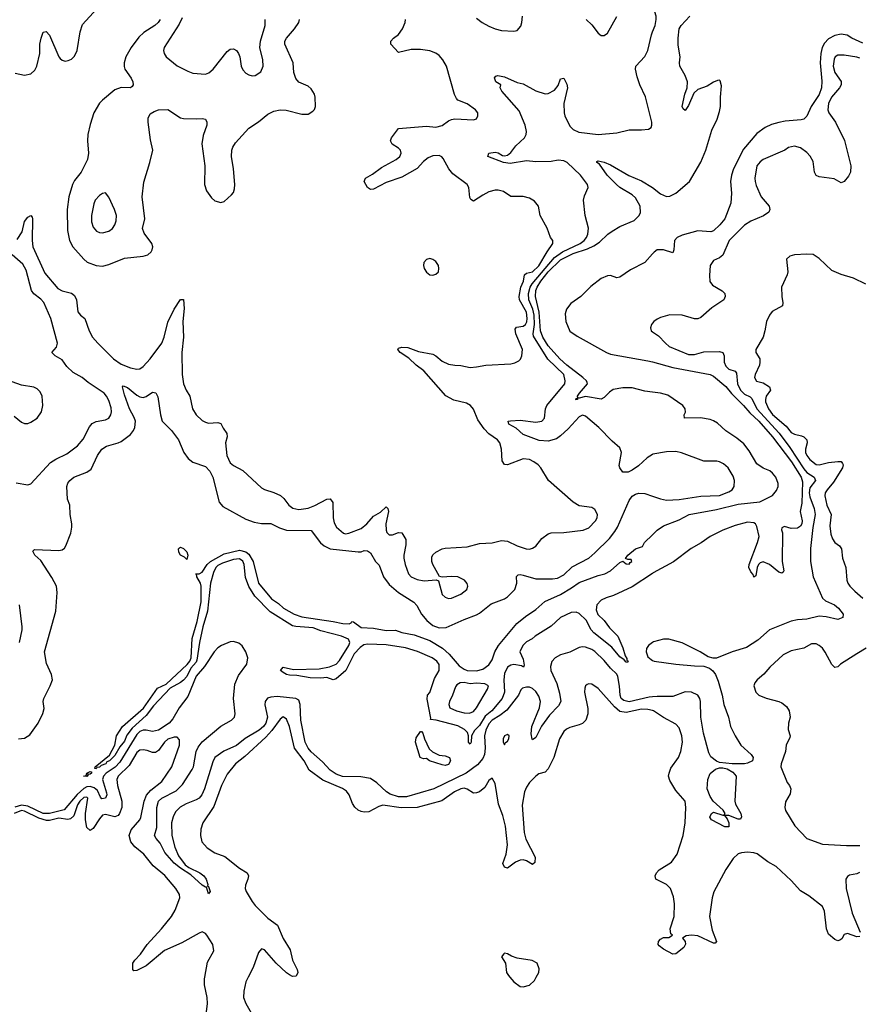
# Model space of a CAD drawing. Header units: inches. Extents: x 2057696 to 2160536, y 827480 to 1016834.
# Tile 351 of 422: x 2105938 to 2111327, y 989826 to 996148. Entities that reach past the tile are written whole.
import ezdxf

# ---------------------------------------------------------------- set-up
doc = ezdxf.new("R2010")
doc.units = ezdxf.units.IN
doc.header["$MEASUREMENT"] = 0
for name, color, linetype in [('C1908', 7, 'Continuous'), ('C1909', 7, 'Continuous'), ('C1919', 7, 'Continuous')]:
    doc.layers.add(name, color=color, linetype=linetype)

msp = doc.modelspace()

# ---------------------------------------------------------------- linework, layer by layer
at = {"layer": 'C1908', "color": 5}
for points, elevation in [([(2107127.8, 989710), (2107143, 989830), (2107140.8, 989870), (2107123.7, 989950), (2107124.9, 989990), (2107126.7, 990000)], 380), ([(2107405.4, 990000), (2107390.2, 989970), (2107376.5, 989910), (2107375.2, 989870), (2107388.9, 989830), (2107423.7, 989770)], 380), ([(2109084.2, 990000), (2109110.4, 989970), (2109150, 989940.4), (2109170, 989937), (2109210, 989948.7), (2109241.8, 989978.2), (2109253.4, 990000)], 420)]:
    msp.add_lwpolyline(points, dxfattribs=dict(at, elevation=elevation))
at = {"layer": 'C1909', "color": 5}
for points, elevation in [([(2105910, 995803.6), (2105970, 995792.4), (2106010, 995800.9), (2106036.3, 995823.7), (2106048.9, 995850), (2106067.7, 995930), (2106068.4, 995990), (2106075.8, 996030), (2106090, 996068), (2106108, 996072), (2106130, 996048.5), (2106190, 995910.4), (2106199, 995899), (2106210, 995888), (2106230, 995882.4), (2106250, 995885.2), (2106270, 995894.9), (2106290, 995914.3), (2106307.5, 995950), (2106326.4, 996070), (2106342.3, 996117.7), (2106456.1, 996243.9)], 420), ([(2105922.5, 994737.5), (2105953.6, 994786.4), (2105970, 994852.2), (2105990, 994880.4), (2106010, 994890.4), (2106019.5, 994879.5), (2106020.3, 994870), (2106017.7, 994730), (2106022.7, 994690), (2106100.4, 994520.4), (2106182.5, 994422.5), (2106210, 994407.8), (2106270, 994391.8), (2106290, 994376.3), (2106302.4, 994350), (2106311.1, 994271.1), (2106328.4, 994250), (2106356, 994230), (2106383.9, 994150), (2106406.5, 994110), (2106438.9, 994070), (2106540.6, 993970), (2106590, 993935.2), (2106650, 993912.2), (2106690, 993904.5), (2106710, 993907.2), (2106730, 993920.2), (2106776.4, 993970), (2106850, 994071.3), (2106865.9, 994110), (2106890, 994206.3), (2106930, 994290.2), (2106970, 994352), (2106990, 994351.3), (2106992.9, 994292.8), (2106986, 994210), (2106990.1, 994110), (2106978.4, 994010), (2106982, 993870), (2106990.2, 993810.2), (2107007.4, 993770), (2107031.2, 993731.2), (2107046.7, 993650), (2107070.2, 993610.2), (2107110, 993574.9), (2107130, 993563.6), (2107150, 993558.3), (2107210, 993562.4), (2107230, 993554.8), (2107244.3, 993524.3), (2107268.5, 993490), (2107270.2, 993470), (2107260.2, 993430), (2107266.9, 993350), (2107290, 993303), (2107310, 993286.4), (2107370, 993254), (2107490, 993142.4), (2107510, 993130.4), (2107570, 993111.8), (2107612.4, 993092.4), (2107634.1, 993074.1), (2107664.9, 993030), (2107691.8, 993011.8), (2107730, 993003.8), (2107790, 993011.4), (2107832.3, 993027.7), (2107910, 993070.1), (2107931.4, 993071.4), (2107948.9, 993048.9), (2107949.4, 992949.4), (2107956.8, 992916.8), (2107971.7, 992890), (2108016, 992850), (2108030, 992846.5), (2108050, 992851.4), (2108130, 992881.8), (2108167, 992910), (2108210, 992960.2), (2108254.7, 992985.3), (2108290, 993019.3), (2108302, 993010), (2108306, 992990), (2108287.2, 992910), (2108289.3, 992869.3), (2108294.7, 992854.7), (2108310, 992840.4), (2108330, 992840.3), (2108370, 992854.9), (2108390, 992852.4), (2108416, 992810), (2108416.5, 992776.5), (2108402.8, 992710), (2108403.9, 992690), (2108411.5, 992650), (2108434, 992590), (2108450.6, 992570), (2108490, 992553.4), (2108534.5, 992545.5), (2108611.6, 992551.6), (2108625.4, 992545.4), (2108650, 992458), (2108670, 992439.1), (2108690, 992430.5), (2108710, 992432.7), (2108770, 992459.5), (2108807, 992490), (2108813.6, 992510), (2108810, 992528), (2108792.7, 992550), (2108750, 992569.6), (2108710, 992573), (2108648.7, 992568.7), (2108633.6, 992573.6), (2108589.4, 992650), (2108582.7, 992670), (2108583.2, 992696.8), (2108590, 992711.3), (2108608.7, 992730), (2108648.7, 992750), (2108670, 992755.5), (2108810, 992763.1), (2108890, 992784.4), (2108970, 992789.1), (2109030, 992804.7), (2109070, 992799.6), (2109130, 992770.3), (2109189.6, 992750.4), (2109210, 992748.8), (2109230, 992754), (2109250, 992766.7), (2109290, 992816.4), (2109330, 992846.4), (2109350, 992852.4), (2109430, 992855.8), (2109554, 992870), (2109590, 992885.7), (2109634.3, 992930), (2109644.2, 992950), (2109646, 992970), (2109630, 993002.7), (2109610, 993016.2), (2109530, 993026), (2109490, 993049.7), (2109332.8, 993190), (2109282.7, 993270), (2109265.4, 993290), (2109238.7, 993310), (2109210, 993323.1), (2109170, 993327.6), (2109070, 993289.8), (2109050, 993292), (2109035.4, 993315.4), (2109031.4, 993390), (2109019.3, 993430), (2109004.2, 993450), (2108950, 993489.1), (2108920.2, 993520.2), (2108878.9, 993578.9), (2108850, 993646.2), (2108831.4, 993670), (2108805, 993685), (2108724.6, 993704.6), (2108673.5, 993733.5), (2108532.6, 993892.6), (2108482.9, 993930), (2108435.5, 993975.5), (2108381.1, 994010), (2108365.4, 994030), (2108370, 994038), (2108390, 994046), (2108430, 994042.3), (2108498.3, 994018.3), (2108590, 993999.6), (2108610, 993988.9), (2108650, 993955.6), (2108690, 993936.1), (2108730, 993928.8), (2108770, 993928.2), (2108830, 993914.9), (2108870, 993918), (2108930, 993930.4), (2109090, 993937.6), (2109115.6, 993944.4), (2109141.7, 993958.3), (2109151.9, 993968.1), (2109160.5, 993990), (2109164.4, 994030), (2109123.2, 994130), (2109118.8, 994161.2), (2109126.5, 994173.5), (2109170, 994180.9), (2109184.2, 994190), (2109192.3, 994207.7), (2109194.5, 994230), (2109189.9, 994270), (2109145, 994350), (2109143.2, 994370), (2109153.7, 994430), (2109171.1, 994470), (2109179.1, 994510), (2109190, 994519.5), (2109230, 994529.2), (2109270, 994568.6), (2109322.8, 994657.2), (2109360.5, 994710), (2109359.3, 994730), (2109345.1, 994750), (2109323.1, 994810), (2109279.1, 994890), (2109267.8, 994950), (2109243.1, 994983.1), (2109210, 995001.6), (2109170, 995011.8), (2109090, 995012.3), (2109044, 995044), (2109010, 995054.3), (2108990, 995054), (2108950, 995042), (2108910, 995022.2), (2108850, 994983.5), (2108834.1, 994994.1), (2108826.7, 995006.7), (2108820.3, 995070), (2108809.9, 995089.9), (2108717.2, 995157.2), (2108691.6, 995190), (2108656.7, 995256.7), (2108647.4, 995267.4), (2108630, 995275.9), (2108590, 995274.9), (2108559.1, 995260.9), (2108530, 995238), (2108490, 995192.2), (2108390, 995137.2), (2108290, 995103.1), (2108210, 995060.4), (2108190, 995058.7), (2108169.7, 995069.7), (2108149.5, 995110), (2108157.2, 995130), (2108203.3, 995156.7), (2108260.7, 995199.3), (2108354, 995250), (2108377.6, 995270), (2108387.3, 995290), (2108382, 995310), (2108370, 995323.7), (2108328.5, 995348.5), (2108317.6, 995370), (2108323.6, 995390), (2108369.8, 995450.2), (2108550, 995465.2), (2108610, 995457.6), (2108650, 995468.9), (2108690, 995499.5), (2108710, 995507.2), (2108730, 995510.4), (2108850, 995504.4), (2108870, 995511), (2108878.4, 995530), (2108878.4, 995550), (2108862.7, 995570), (2108810, 995607), (2108751.3, 995631.3), (2108742.3, 995642.3), (2108728.6, 995668.6), (2108677.8, 995850), (2108654, 995890), (2108630, 995917.8), (2108610, 995932.4), (2108570, 995948.2), (2108510, 995956.8), (2108450, 995957.1), (2108370, 995938), (2108320.7, 995990), (2108319.5, 996010), (2108338.4, 996030), (2108370, 996052.2), (2108395.4, 996090), (2108411.2, 996130), (2108414.3, 996150)], 380), ([(2106838.9, 996150), (2106826.7, 996130), (2106805.6, 996110), (2106734.7, 996065.3), (2106703.3, 996036.7), (2106653.7, 995970), (2106620.2, 995910), (2106609.2, 995870), (2106608.4, 995848.4), (2106613.8, 995830), (2106653.4, 995773.4), (2106664.4, 995750), (2106665.7, 995730), (2106660, 995720), (2106650, 995709.7), (2106590, 995713.1), (2106550, 995696.9), (2106470, 995632.3), (2106450, 995611), (2106413.4, 995550), (2106390, 995475.1), (2106376.3, 995410), (2106373.8, 995370), (2106380.2, 995290), (2106372.8, 995250), (2106333.7, 995170), (2106290, 995114.8), (2106277.1, 995090), (2106253.9, 995010), (2106243.5, 994930), (2106245.2, 994794.8), (2106258.3, 994730), (2106279.7, 994690), (2106349.6, 994609.6), (2106371.8, 994591.8), (2106430, 994569.3), (2106470, 994566.2), (2106510, 994576.8), (2106610, 994617.5), (2106729.8, 994630.2), (2106761.1, 994638.9), (2106782.8, 994657.2), (2106789.6, 994670), (2106792.3, 994690), (2106787.1, 994710), (2106737.9, 994777.9), (2106727.2, 994807.2), (2106740.6, 994870), (2106723.9, 995010), (2106736.1, 995103.9), (2106774.5, 995230), (2106792.7, 995310), (2106777.2, 995377.2), (2106763, 995490), (2106763.3, 995516.7), (2106775.9, 995544.1), (2106801, 995559), (2106830, 995568.2), (2106890, 995570.4), (2106970, 995517.1), (2106990, 995512.7), (2107070, 995510.4), (2107110, 995514.4), (2107130.3, 995510.3), (2107139.5, 995490), (2107138.9, 995470), (2107115.8, 995404.2), (2107108.4, 995350), (2107126, 995210), (2107125.2, 995090), (2107137.4, 995050), (2107170, 995003.7), (2107190, 994985.7), (2107230, 994974.4), (2107250, 994981.6), (2107297.4, 995022.6), (2107310, 995039.1), (2107317.6, 995062.4), (2107319.2, 995090), (2107310.9, 995190), (2107297.5, 995270), (2107299.4, 995310), (2107305.8, 995330), (2107322.4, 995357.6), (2107409, 995451), (2107470, 995491.5), (2107530, 995541.2), (2107570, 995560.7), (2107610, 995569.1), (2107647.7, 995567.7), (2107750, 995541.7), (2107790, 995541.7), (2107820.1, 995559.9), (2107830, 995570.7), (2107836.8, 995590), (2107835.3, 995650), (2107829.7, 995670), (2107810, 995703.6), (2107790, 995721.3), (2107730, 995747.8), (2107710.6, 995770.6), (2107698.8, 995810), (2107692.9, 995870), (2107639.1, 995990), (2107640.7, 996010), (2107651.5, 996030), (2107702.8, 996090), (2107728.8, 996130), (2107733.8, 996150)], 420), ([(2106980.5, 996159.5), (2106961.5, 996118.5), (2106865.7, 995970), (2106862, 995950), (2106864.9, 995930), (2106878, 995910), (2106950, 995852.4), (2107016.9, 995816.9), (2107050, 995805.4), (2107130, 995799.1), (2107152.8, 995807.2), (2107179.7, 995830), (2107270, 995943.8), (2107290, 995959.5), (2107310, 995961.6), (2107330.3, 995950.3), (2107343.1, 995930), (2107350.4, 995910), (2107359.5, 995850), (2107370, 995825.5), (2107390, 995804.4), (2107410, 995793.7), (2107430, 995787.4), (2107450, 995788.9), (2107486.6, 995813.4), (2107502, 995850), (2107499.8, 995890), (2107479.7, 995970), (2107484.4, 996010), (2107512.9, 996110), (2107514.8, 996150)], 440), ([(2108870, 996157.6), (2108906, 996130), (2108950, 996106.5), (2108990, 996088.9), (2109030, 996078.3), (2109110, 996074.9), (2109130, 996078.7), (2109153.8, 996106.2), (2109162, 996130), (2109165.3, 996170)], 380), ([(2109574.8, 996150), (2109610, 996114.8), (2109650, 996061), (2109670, 996046.8), (2109690, 996046), (2109710, 996061), (2109770, 996168)], 380), ([(2110000, 993355.9), (2109965.1, 993334.9), (2109910, 993282.4), (2109870, 993255.6), (2109843.7, 993243.7), (2109810, 993242.7), (2109789.5, 993269.5), (2109784.8, 993284.8), (2109801.3, 993370), (2109790, 993399.5), (2109741.7, 993441.7), (2109655.1, 993530), (2109570, 993603.1), (2109550, 993608.6), (2109530, 993598.4), (2109459.4, 993520.6), (2109410, 993474.9), (2109383.4, 993456.6), (2109330, 993441), (2109273.1, 993446.9), (2109170, 993483.5), (2109125, 993525), (2109078.4, 993550), (2109074, 993570), (2109087.3, 993572.7), (2109150, 993576.3), (2109250, 993564.1), (2109290, 993570.2), (2109306.3, 993590), (2109313.5, 993650), (2109320.9, 993670), (2109436, 993810), (2109439.8, 993830), (2109430.5, 993870), (2109327.7, 993967.7), (2109236.6, 994116.6), (2109233.2, 994130), (2109243.1, 994190), (2109240.9, 994250), (2109232.6, 994290), (2109206.3, 994350), (2109203.7, 994390), (2109214, 994430), (2109227.6, 994452.4), (2109370, 994621.7), (2109421.9, 994658.1), (2109536.4, 994710), (2109561.1, 994730), (2109575, 994750), (2109583.9, 994770), (2109587.9, 994810), (2109567.2, 994890), (2109557.7, 994990), (2109564, 995016), (2109587.3, 995070), (2109582.9, 995090), (2109537.4, 995150), (2109452.3, 995230), (2109430, 995241.4), (2109393.7, 995246.3), (2109350, 995237.8), (2109250, 995234.3), (2109190, 995241.1), (2109085.5, 995225.5), (2109042.7, 995230), (2108942, 995270), (2108949, 995290), (2108990, 995298.3), (2109010, 995292.6), (2109036.7, 995276.7), (2109050, 995273.6), (2109070, 995278), (2109090, 995295.6), (2109121.8, 995338.2), (2109177.4, 995390), (2109189.7, 995410), (2109191.6, 995430), (2109182.7, 995470), (2109143.3, 995563.3), (2109032, 995690), (2109022.7, 995710), (2109025.2, 995730), (2108994, 995750), (2108986, 995774), (2108994, 995786), (2109006, 995790), (2109050, 995781.6), (2109130, 995744.9), (2109170, 995736), (2109250, 995690.3), (2109310, 995672.2), (2109330, 995674), (2109370, 995695.3), (2109393.9, 995726.1), (2109410, 995767.3), (2109430, 995773.4), (2109450, 995734.8), (2109453.8, 995710), (2109430.2, 995610), (2109431.7, 995550), (2109436.8, 995530), (2109470, 995464.9), (2109490, 995443.8), (2109525.9, 995425.9), (2109650, 995411.1), (2109770, 995422.6), (2109850, 995440.5), (2109930, 995440.7), (2109974, 995446), (2109990, 995456), (2109995.6, 995470), (2109995.4, 995490), (2109953.7, 995653.7), (2109919.1, 995730), (2109901.4, 995781.4), (2109889.8, 995830), (2109892.6, 995850), (2109950, 995911.7), (2109969.8, 995950), (2109992.4, 996050), (2110000, 996069.3)], 360), ([(2110000, 993756.3), (2109950, 993761.8), (2109870, 993784), (2109810, 993783.4), (2109747.3, 993772.7), (2109723.3, 993756.8), (2109690, 993722), (2109670, 993712.4), (2109570, 993727.7), (2109530, 993716.9), (2109520.5, 993719.5), (2109517.3, 993710), (2109507.1, 993707.1), (2109510, 993716.3), (2109519.6, 993720.4), (2109518, 993730), (2109531.1, 993750), (2109582.4, 993810), (2109579.3, 993819.3), (2109575.3, 993830), (2109553, 993850), (2109449.5, 993929.5), (2109404.3, 993970), (2109330, 994053.8), (2109294.9, 994110), (2109280.1, 994150), (2109271.8, 994270), (2109248.5, 994370), (2109251.3, 994410), (2109258.6, 994430), (2109283.9, 994470), (2109330, 994528.5), (2109410, 994605.6), (2109490, 994647.3), (2109583.4, 994676.6), (2109623.6, 994696.4), (2109659.7, 994720.3), (2109712.6, 994770), (2109740.5, 994790), (2109790, 994820.1), (2109881, 994859), (2109913.8, 994890), (2109922.5, 994910), (2109920.6, 994950), (2109890, 995003.4), (2109870, 995023.1), (2109790.7, 995070), (2109767.5, 995090), (2109709.2, 995150), (2109659.8, 995219.8), (2109642.7, 995230), (2109643.2, 995236.8), (2109650, 995241), (2109690, 995232.9), (2109730, 995216.5), (2109848.1, 995148.1), (2109930, 995112.5), (2110000, 995070.2)], 340), ([(2105915.2, 993175.2), (2105990, 993161.3), (2106010, 993168), (2106135.8, 993304.2), (2106170, 993325.8), (2106240.6, 993359.4), (2106310, 993412.3), (2106346.1, 993453.9), (2106386.2, 993533.8), (2106404.2, 993555.8), (2106430, 993567.7), (2106490, 993578), (2106510, 993588.7), (2106523.5, 993610), (2106527.1, 993630), (2106525.1, 993654.9), (2106510, 993702), (2106496.2, 993730), (2106479.8, 993750), (2106378.3, 993818.3), (2106338.9, 993850), (2106282.5, 993882.5), (2106241.9, 993921.9), (2106210, 993965), (2106165.3, 993990), (2106143.9, 994010), (2106175.2, 994044.8), (2106181.2, 994070), (2106138.1, 994230), (2106092.8, 994332.8), (2106074.2, 994354.2), (2106028.4, 994388.4), (2106014.6, 994410), (2105978.9, 994538.9), (2105959, 994579), (2105890, 994638.9)], 380), ([(2110000, 994644.8), (2109950, 994588.6), (2109857.5, 994542.5), (2109790, 994494.8), (2109770, 994491.2), (2109730, 994505.1), (2109710, 994503.1), (2109670, 994485.7), (2109604.4, 994435.6), (2109539.5, 994370), (2109474.4, 994325.6), (2109447, 994290), (2109439.9, 994260.1), (2109442.6, 994210), (2109470, 994148), (2109515.3, 994115.3), (2109704.9, 994010), (2109730, 994001.3), (2109970, 993958.2), (2110000, 993950.1)], 340), ([(2110000, 994199.2), (2109992.7, 994190), (2109986.7, 994170), (2109990.8, 994150), (2110000, 994143.8)], 360), ([(2105903.2, 993603.2), (2105950, 993564.6), (2105970, 993555.6), (2105990, 993556.1), (2106010, 993563.2), (2106050, 993590.2), (2106077.5, 993630), (2106087.9, 993670), (2106082.8, 993730), (2106070, 993758), (2106050, 993778.4), (2106030, 993787.9), (2105950, 993800.3), (2105830, 993845)], 420), ([(2105930, 991530.6), (2105970, 991535.5), (2106003.3, 991556.7), (2106057, 991630), (2106087.9, 991692.1), (2106094.5, 991725.5), (2106088, 991770), (2106092.8, 991790), (2106134.5, 991870), (2106149.4, 991910), (2106142.5, 991942.5), (2106110, 992014), (2106098.2, 992090), (2106169.7, 992350), (2106179.7, 992470), (2106173.7, 992510), (2106145.3, 992565.3), (2106074.6, 992674.6), (2106034.7, 992710), (2106023.6, 992736.4), (2106032.9, 992747.1), (2106190, 992740.5), (2106210, 992744), (2106225.1, 992754.9), (2106235.1, 992770), (2106267, 992850), (2106274, 992890), (2106274, 992910), (2106261.6, 992970), (2106260.7, 993030), (2106246, 993070), (2106242, 993150), (2106247.5, 993172.5), (2106259.3, 993190), (2106285.2, 993210), (2106370, 993242.4), (2106397.8, 993262.2), (2106436.9, 993350), (2106465.6, 993390), (2106495.1, 993410), (2106570, 993430.2), (2106590, 993439.7), (2106650, 993485.2), (2106669.1, 993510.9), (2106677.5, 993530), (2106680.9, 993570), (2106674, 993594), (2106643.1, 993650), (2106610, 993739.6), (2106598, 993790), (2106603, 993797), (2106630, 993787.2), (2106690, 993736.9), (2106710, 993725.7), (2106730, 993721.1), (2106750.9, 993729.1), (2106790, 993756.4), (2106811.8, 993751.8), (2106825.7, 993725.7), (2106842.7, 993610), (2106853.8, 993570), (2106913.4, 993510), (2106958, 993450), (2106992.4, 993370), (2107019.1, 993330), (2107050, 993306), (2107130, 993278.9), (2107157.7, 993250), (2107177.6, 993210), (2107218.7, 993050), (2107241.6, 993021.6), (2107390, 992941.8), (2107442.2, 992922.2), (2107490, 992913.7), (2107550, 992912.9), (2107605.4, 992885.4), (2107650.7, 992870.7), (2107810, 992867.9), (2107869.7, 992789.7), (2107892, 992770), (2107930, 992751.1), (2108110, 992730.1), (2108130, 992730.9), (2108150, 992738.8), (2108170, 992736.9), (2108190, 992724), (2108222.2, 992670), (2108244.6, 992644.6), (2108274, 992570), (2108310, 992520.4), (2108368.9, 992470), (2108467.7, 992407.7), (2108486.2, 992386.2), (2108517.3, 992330), (2108550.8, 992290), (2108590, 992258.9), (2108630, 992243.1), (2108675.6, 992244.4), (2108790, 992296.8), (2108870, 992326.4), (2108890, 992337.4), (2108963.2, 992396.8), (2109049.7, 992430), (2109070, 992442.2), (2109116.1, 992490), (2109128.8, 992530), (2109127.7, 992572.3), (2109137.4, 992582.6), (2109150, 992585.5), (2109170, 992581.4), (2109250, 992556.8), (2109357.8, 992557.8), (2109390, 992562.1), (2109430, 992582.6), (2109484.8, 992635.1), (2109590, 992691.3), (2109630, 992724.1), (2109722.6, 992817.4), (2109758.4, 992861.6), (2109775.2, 992890), (2109850, 993061.3), (2109870, 993088.7), (2109890, 993102.3), (2109911.9, 993108.1), (2109950, 993106.4), (2110000, 993088.6)], 360), ([(2110000, 992592.4), (2109870, 992507), (2109750, 992450.6), (2109703.2, 992436.8), (2109670, 992421.4), (2109643.2, 992390), (2109638.7, 992358.7), (2109649.5, 992329.5), (2109689.1, 992290), (2109723.1, 992243.1), (2109777.3, 992190), (2109810, 992114.9), (2109823.4, 992063.4), (2109834.7, 992045.3), (2109834.7, 992034.7), (2109842.8, 992030), (2109839.1, 992020.9), (2109830, 992023.6), (2109818.7, 992038.7), (2109790, 992056.4), (2109738.8, 992118.8), (2109623.4, 992210), (2109606.6, 992230), (2109573, 992293), (2109530, 992335.8), (2109510, 992344.2), (2109477.6, 992342.4), (2109410.2, 992309.8), (2109350, 992253.3), (2109246, 992190), (2109227.9, 992172.1), (2109190, 992152.7), (2109168, 992130), (2109147.3, 992090), (2109170, 992042), (2109175.8, 992004.2), (2109171, 991990), (2109159.1, 991999.1), (2109110, 992007), (2109090, 992004.2), (2109070, 991989.8), (2109050.8, 991949.2), (2109046.5, 991910), (2109050.5, 991830), (2109035.3, 991790), (2108969.4, 991710), (2108924.7, 991675.3), (2108890, 991615.8), (2108856.2, 991583.8), (2108837.1, 991550), (2108835.5, 991510), (2108830, 991495.3), (2108819, 991510), (2108819.3, 991550), (2108812.7, 991570), (2108794, 991590), (2108750, 991613), (2108610.2, 991649.8), (2108574.6, 991654.6), (2108577.5, 991662.5), (2108554.5, 991785.5), (2108555.1, 991810), (2108570, 991827.3), (2108601.5, 991918.5), (2108629.7, 991970), (2108630, 992008), (2108615.1, 992030), (2108586.6, 992050), (2108491.8, 992091.8), (2108414.7, 992114.7), (2108290, 992133.4), (2108170, 992137.3), (2108146.9, 992133.1), (2108122.8, 992117.2), (2108083.9, 992076.1), (2108031.7, 991968.3), (2107970, 991915.1), (2107950, 991909.2), (2107910, 991925.2), (2107870, 991919.6), (2107803.1, 991923.1), (2107717.6, 991937.6), (2107670, 991939.7), (2107650, 991944), (2107630, 991955.6), (2107612, 991970), (2107629.8, 991990.2), (2107695.5, 991975.5), (2107860, 991980), (2107926.3, 991993.7), (2107969.4, 992010), (2107990, 992033), (2108049.7, 992130), (2108057.6, 992150), (2108049.6, 992170), (2108004.5, 992190), (2107870, 992224.6), (2107822.1, 992242.1), (2107710, 992250.9), (2107690, 992256.2), (2107545.9, 992345.9), (2107447.4, 992447.4), (2107409.5, 992509.5), (2107386.6, 992566.6), (2107379.2, 992650), (2107370.8, 992670.8), (2107350, 992685.2), (2107310, 992681.4), (2107240.8, 992659.2), (2107210, 992642.4), (2107197.6, 992630), (2107181.3, 992598.7), (2107162.5, 992530), (2107142.8, 992350), (2107114.5, 992250), (2107092.4, 992150), (2107075, 992035), (2107070, 992022.5), (2107035.8, 991984.2), (2107010, 991930.8), (2106990, 991907.2), (2106970, 991892.9), (2106903.8, 991856.2), (2106797.5, 991742.5), (2106750, 991680.2), (2106660.2, 991599.8), (2106626.5, 991553.5), (2106610, 991515.3), (2106580.6, 991479.4), (2106550, 991424), (2106514, 991390), (2106498, 991382), (2106490.2, 991370), (2106460.9, 991359.1), (2106450, 991347.8), (2106434.4, 991345.6), (2106430, 991338), (2106420.7, 991340.7), (2106422.4, 991350), (2106514.9, 991425.1), (2106548.6, 991490), (2106559.8, 991550), (2106598.5, 991610), (2106731.9, 991728.1), (2106823.6, 991856.4), (2106879, 991881), (2107013, 992007), (2107029.8, 992030), (2107039, 992050), (2107046.3, 992173.7), (2107077, 992283), (2107102.6, 992410), (2107103.2, 992510), (2107098.3, 992530), (2107074.7, 992570), (2107076.2, 992576.2), (2107069, 992590), (2107090, 992590.2), (2107110, 992599.6), (2107142.4, 992650), (2107163.7, 992670), (2107250, 992718.1), (2107350, 992741.4), (2107390, 992730.1), (2107410, 992715.9), (2107437.2, 992670), (2107470.4, 992530), (2107555.5, 992430), (2107599.1, 992399.1), (2107630.6, 992370), (2107699.1, 992330), (2107750, 992314.2), (2107950, 992284.8), (2108011.3, 992270), (2108052.2, 992267.8), (2108065.4, 992274.6), (2108070, 992282.8), (2108081, 992281), (2108130, 992245.5), (2108210, 992241.6), (2108290, 992225.3), (2108350, 992228), (2108390, 992212.2), (2108470, 992198.4), (2108570, 992162.3), (2108651.9, 992111.9), (2108694.9, 992074.9), (2108759.7, 991999.7), (2108790, 991978), (2108810, 991970.2), (2108870, 991967.2), (2108910, 991978), (2108950, 992006), (2108970, 992037.3), (2108988.7, 992090), (2109010.8, 992130), (2109129.2, 992270.8), (2109183.7, 992316.3), (2109250, 992360.3), (2109307.8, 992412.2), (2109410, 992457.6), (2109480.6, 992499.4), (2109530, 992535.1), (2109650, 992579.5), (2109694, 992590), (2109729, 992610), (2109790, 992662), (2109810, 992672), (2109830, 992654), (2109850, 992652), (2109856.5, 992663.5), (2109868, 992670), (2109862, 992682), (2109842, 992682), (2109827.3, 992687.3), (2109842, 992710), (2109890, 992750.8), (2109934.6, 992765.4), (2109948.7, 992790), (2110000, 992841)], 340), ([(2105938, 992150), (2105955.1, 992230), (2105955.1, 992250), (2105937.2, 992390)], 380), ([(2110000, 991799.3), (2109977.3, 991797.3), (2109850, 991768), (2109815.8, 991775.8), (2109798.3, 991790), (2109791.3, 991810), (2109788.6, 991868.6), (2109777.2, 991930), (2109770, 991945), (2109730, 991983.2), (2109690, 992032.5), (2109630, 992090.5), (2109610, 992105), (2109570, 992119.8), (2109550, 992121.5), (2109530, 992116.5), (2109470, 992086.5), (2109410, 992069), (2109374.6, 992050), (2109353.7, 992026.3), (2109345.1, 991994.9), (2109348.1, 991970), (2109386.4, 991886.4), (2109403.7, 991823.7), (2109410.7, 991770), (2109397.2, 991742.8), (2109338.7, 991681.3), (2109287.5, 991612.5), (2109250, 991538.4), (2109230, 991524.5), (2109227.3, 991527.3), (2109221.9, 991561.9), (2109224.7, 991610), (2109274.5, 991730), (2109279.9, 991770), (2109270, 991804.2), (2109250, 991834.8), (2109230, 991854.2), (2109210, 991862.2), (2109190, 991862.4), (2109165, 991855), (2109154.4, 991845.6), (2109138.8, 991810), (2109065.6, 991714.4), (2109020.5, 991679.5), (2108970, 991649.5), (2108950, 991627.6), (2108930, 991585.2), (2108921, 991550), (2108925.4, 991470), (2108920.6, 991430), (2108910, 991404.1), (2108876.1, 991363.9), (2108804.2, 991310), (2108595.8, 991210), (2108421.7, 991158.3), (2108370, 991157.3), (2108316.1, 991176.1), (2108292.9, 991190), (2108230, 991247), (2108190, 991275.4), (2108126.7, 991286.7), (2108010, 991289.1), (2107970, 991303.2), (2107930, 991328.8), (2107882.1, 991382.1), (2107810, 991446.9), (2107790, 991471.1), (2107770, 991508.2), (2107742.2, 991650), (2107738.7, 991750), (2107730, 991778.5), (2107710, 991790.3), (2107590, 991801.5), (2107550, 991797.9), (2107528.9, 991791.1), (2107512.8, 991770), (2107511.4, 991748.6), (2107528.5, 991670), (2107517.5, 991630), (2107503.3, 991610), (2107474.8, 991585.2), (2107386.5, 991533.5), (2107330, 991488.6), (2107247.9, 991452.1), (2107191.5, 991410), (2107177.5, 991382.5), (2107125.3, 991210), (2107106.6, 991170), (2107090, 991149.9), (2107070, 991138.2), (2107006.6, 991113.4), (2106968.3, 991091.7), (2106938, 991062), (2106922.5, 991030), (2106913.7, 990990), (2106915.6, 990910), (2106934.2, 990834.2), (2106958.2, 990778.2), (2107001.1, 990721.1), (2107023.5, 990703.5), (2107095.3, 990670), (2107120.3, 990650), (2107134.6, 990630), (2107145.4, 990594.6), (2107143.6, 990583.6), (2107150, 990582), (2107161, 990550), (2107150, 990535.3), (2107138, 990578), (2107130, 990577.2), (2107110, 990591.8), (2107037.7, 990657.7), (2106970, 990699.3), (2106930, 990732.4), (2106870, 990801.5), (2106839.7, 990859.7), (2106814, 990890), (2106803.9, 990910), (2106818.5, 990961.5), (2106819.2, 991090), (2106829.9, 991130), (2106849.9, 991150), (2106943.3, 991196.7), (2106983.4, 991236.6), (2107046.3, 991333.7), (2107052.8, 991350), (2107071.1, 991450), (2107083.7, 991476.3), (2107109.2, 991510.8), (2107229, 991611), (2107298.6, 991650), (2107317.5, 991670), (2107320.4, 991690), (2107310.3, 991790), (2107318.5, 991881.5), (2107342.8, 991937.2), (2107395.7, 992010), (2107402.3, 992050), (2107389.1, 992090), (2107366.7, 992126.7), (2107345, 992145), (2107310, 992154.7), (2107290, 992152.6), (2107233.2, 992130), (2107210, 992114.6), (2107185.7, 992090), (2107124.9, 991995.1), (2107070, 991932.3), (2107017.2, 991802.8), (2106960.9, 991730), (2106921.3, 991658.7), (2106897.1, 991630), (2106830, 991586), (2106790, 991577.4), (2106750, 991586.8), (2106730, 991586.9), (2106710, 991578.4), (2106690, 991559.2), (2106580.1, 991379.9), (2106550.9, 991349.1), (2106494.3, 991310), (2106475.6, 991290), (2106470.1, 991270), (2106496.1, 991183.9), (2106497.3, 991170), (2106490, 991148.8), (2106465.1, 991145.1), (2106456, 991156.1), (2106437.8, 991197.8), (2106416.8, 991216.8), (2106390, 991225.1), (2106370, 991221.8), (2106350, 991211.3), (2106306.2, 991173.8), (2106224.5, 991075.5), (2106130, 991050), (2106090, 991051.1), (2105990, 991097.9), (2105950, 991105.3), (2105908.2, 991091.8)], 360), ([(2110000, 992148.8), (2109972.9, 992130), (2109960.8, 992110), (2109958.6, 992090), (2109970, 992057.6), (2109990, 992039.1), (2110000, 992034.3)], 360), ([(2110000, 991711.4), (2109970, 991718.7), (2109930, 991720.4), (2109830, 991699.4), (2109790, 991706.8), (2109755.4, 991735.4), (2109650, 991854), (2109610, 991882.4), (2109590, 991884.5), (2109580.3, 991879.7), (2109568.9, 991871.1), (2109564.6, 991855.4), (2109562.6, 991830), (2109585.2, 991725.2), (2109584.7, 991690), (2109571.2, 991650), (2109550, 991628.9), (2109530, 991619.4), (2109470, 991604.1), (2109447.5, 991592.5), (2109430, 991576.9), (2109402.8, 991530), (2109365.8, 991410), (2109330, 991337), (2109310, 991316.3), (2109270, 991304.7), (2109250, 991289.6), (2109210, 991249.6), (2109190, 991219.5), (2109178, 991190), (2109163.9, 991103.9), (2109175, 990930), (2109186.2, 990886.2), (2109246.4, 990770), (2109244.5, 990735.5), (2109230, 990724.5), (2109190, 990748), (2109170, 990752.8), (2109150, 990751.2), (2109121.4, 990738.6), (2109070, 990700.7), (2109050, 990706), (2109039.6, 990730), (2109059.7, 990790), (2109069.8, 990850.2), (2109055.5, 990970), (2109038.2, 991038.2), (2109011.2, 991111.2), (2108990, 991242.7), (2108970, 991278), (2108950, 991262.7), (2108923.1, 991216.9), (2108890, 991190.8), (2108870, 991182.8), (2108850, 991181.8), (2108810, 991208.1), (2108790, 991212.6), (2108770, 991209.1), (2108729.1, 991190), (2108648, 991132), (2108490, 991089.9), (2108387.5, 991087.5), (2108270, 991103.7), (2108244, 991096), (2108178.5, 991061.5), (2108150, 991058.6), (2108130, 991063.4), (2108110, 991072.9), (2108090, 991090.8), (2108075, 991115), (2108053.8, 991170), (2108034.9, 991194.9), (2108010.8, 991210.8), (2107884.7, 991264.7), (2107796.1, 991330), (2107764.5, 991390), (2107702.6, 991470), (2107670, 991609.6), (2107650, 991657), (2107630, 991671.8), (2107610, 991657), (2107556.2, 991583.8), (2107518.7, 991541.3), (2107382.4, 991417.6), (2107322.7, 991370), (2107270, 991304.2), (2107233.8, 991230), (2107183.5, 991096.5), (2107113.7, 990990), (2107101.1, 990950), (2107099.5, 990910), (2107106.7, 990870), (2107142, 990830), (2107190, 990798), (2107254.2, 990774.2), (2107350, 990700.2), (2107397.3, 990670), (2107406, 990650), (2107403.1, 990630), (2107387.6, 990590), (2107386, 990570), (2107391.8, 990550), (2107430, 990484.9), (2107450, 990459.5), (2107530, 990379.5), (2107593.8, 990333.8), (2107628.9, 990248.9), (2107675.1, 990175.1), (2107689.3, 990109.3), (2107718.9, 990050), (2107723, 990030), (2107712.7, 990007.3), (2107690, 990005.1), (2107670, 990015.4), (2107650, 990028.7), (2107584.5, 990090), (2107510, 990174.7), (2107490, 990182.9), (2107470, 990158), (2107437.2, 990062.8), (2107405.4, 990000)], 380), ([(2107126.7, 990000), (2107144.2, 990095.8), (2107183.5, 990170), (2107176.9, 990210), (2107139.7, 990270), (2107130, 990281.3), (2107110, 990291), (2107090, 990283.5), (2106980, 990220), (2106868.7, 990171.3), (2106750, 990073.5), (2106690, 990043.6), (2106670, 990041.2), (2106663.7, 990050), (2106664.7, 990090), (2106676.9, 990110), (2106712.9, 990147.1), (2106757.1, 990210), (2106848.7, 990310), (2106911.8, 990390), (2106936.8, 990430), (2106965.7, 990510), (2106964.4, 990530), (2106941, 990570), (2106870, 990652.1), (2106794.1, 990714.1), (2106735.4, 990790), (2106677, 990837), (2106651.6, 990870), (2106640.8, 990910), (2106654.5, 990945.5), (2106708.5, 991010), (2106715.6, 991024.4), (2106736.3, 991130), (2106752.4, 991167.6), (2106779.9, 991200.1), (2106850, 991256), (2106915.6, 991350), (2106963.6, 991490), (2106963.2, 991523.2), (2106950, 991541.2), (2106930, 991540.9), (2106890, 991527.6), (2106868.8, 991510), (2106830, 991454.5), (2106810, 991442), (2106790, 991442.9), (2106756.4, 991456.4), (2106730, 991460.4), (2106710, 991458), (2106690, 991442.3), (2106641, 991359), (2106570.2, 991290), (2106562, 991270), (2106565.1, 991230), (2106594.8, 991130), (2106592.9, 991090), (2106579.1, 991050), (2106570, 991039.1), (2106550, 991029.8), (2106490, 991044.1), (2106470, 991039.3), (2106450, 991016.8), (2106410, 990954.2), (2106390, 990941), (2106370, 990960.7), (2106361, 991010), (2106360.7, 991050), (2106375.9, 991150), (2106370, 991156.8), (2106350, 991152.8), (2106324, 991130), (2106310, 991106.6), (2106285, 991035), (2106264.3, 991015.7), (2106248, 991012), (2106190, 991020.1), (2106130, 991005.7), (2106110, 991005.2), (2106061, 991021), (2105970, 991066.8), (2105950, 991069.9), (2105903.7, 991050)], 380), ([(2109253.4, 990000), (2109269.5, 990030), (2109272.9, 990052.9), (2109259, 990090), (2109227.7, 990107.7), (2109130, 990122.7), (2109094.8, 990134.8), (2109070, 990149), (2109050, 990153.2), (2109044.7, 990150), (2109031.3, 990130), (2109056, 990090), (2109062.8, 990030), (2109075.5, 990010), (2109084.2, 990000)], 420)]:
    msp.add_lwpolyline(points, dxfattribs=dict(at, elevation=elevation))
for points, elevation in [([(2106490, 995037.2), (2106470, 995032.7), (2106450, 995019.5), (2106423.1, 994990), (2106413.7, 994966.3), (2106399.1, 994890), (2106398.5, 994850), (2106410, 994815.5), (2106430.7, 994790), (2106450, 994781.7), (2106470, 994779.6), (2106510, 994789.2), (2106533.6, 994806.4), (2106549.7, 994830), (2106557.1, 994857.1), (2106559.1, 994890), (2106547.8, 994930), (2106510, 995009.2)], 440), ([(2108570, 994615.1), (2108550, 994609), (2108531, 994590), (2108530.8, 994570), (2108534.8, 994550), (2108550, 994526.8), (2108570, 994510.8), (2108590, 994507.7), (2108610, 994514), (2108626, 994530), (2108629.4, 994550), (2108626.6, 994570), (2108610, 994596), (2108590, 994609.2)], 420), ([(2107010, 992681.2), (2106995.8, 992695.8), (2106969.6, 992710), (2106958.7, 992730), (2106958, 992750), (2106963, 992757), (2106970, 992760.5), (2106990, 992751.7), (2107010, 992732), (2107017.3, 992710)], 340), ([(2108790, 991892), (2108766, 991890), (2108743.1, 991876.9), (2108734.9, 991865.1), (2108717, 991810), (2108697.4, 991770), (2108693.1, 991750), (2108699.5, 991730), (2108741.6, 991710), (2108790, 991697.8), (2108824.9, 991695.1), (2108850, 991704.9), (2108870, 991730.4), (2108940.4, 991850), (2108947.6, 991870), (2108923.7, 991883.7), (2108870, 991888.5), (2108830, 991884.2)], 340), ([(2108670, 991358.4), (2108650, 991363), (2108568.2, 991388.2), (2108550, 991404), (2108530, 991401.2), (2108509.5, 991409.5), (2108478.4, 991510), (2108482.5, 991537.5), (2108510, 991578), (2108518, 991578), (2108526.4, 991566.4), (2108536.4, 991530), (2108565.3, 991465.3), (2108587, 991447), (2108630, 991424.9), (2108670, 991420.7), (2108696, 991410), (2108704, 991390), (2108690, 991365.1)], 340), ([(2109070, 991557.2), (2109050, 991548.7), (2109042, 991530), (2109041, 991510), (2109050, 991492), (2109055.1, 991504.9), (2109070, 991516), (2109078, 991530), (2109079, 991550)], 380), ([(2106380.7, 991300.7), (2106374, 991306), (2106378.8, 991298.8), (2106370, 991288.2), (2106347, 991290), (2106365.4, 991294.6), (2106370, 991310.2), (2106390, 991320.5), (2106399.3, 991319.3), (2106398.4, 991310), (2106390, 991303)], 340)]:
    msp.add_lwpolyline(points, close=True, dxfattribs=dict(at, elevation=elevation))
at = {"layer": 'C1919', "color": 5}
for points, elevation in [([(2110000, 996069.3), (2110016, 996110), (2110024, 996150), (2110022.6, 996170), (2110000, 996248.2)], 360), ([(2110000, 995070.2), (2110000.3, 995070), (2110050, 995029), (2110090, 995013.1), (2110110, 995014.9), (2110150, 995034.9), (2110236.2, 995110), (2110310, 995233.4), (2110342, 995310), (2110381.3, 995438.7), (2110414.1, 995510), (2110430, 995558), (2110436.1, 995590), (2110436.2, 995650), (2110443.3, 995723.3), (2110434.8, 995754.8), (2110430, 995759), (2110417.2, 995757.2), (2110390, 995746), (2110350, 995720.9), (2110290, 995699.3), (2110264.1, 995675.9), (2110230, 995598), (2110210, 995566), (2110196.4, 995576.4), (2110189.3, 995590), (2110207.3, 995670), (2110222, 995710), (2110224.5, 995750), (2110209.5, 995790), (2110175.6, 995850), (2110173.3, 995870), (2110178, 995910), (2110164.2, 995984.2), (2110164.7, 996030), (2110171.6, 996090), (2110183.6, 996110), (2110239.5, 996170)], 340), ([(2111350, 995997.9), (2111278.7, 996030), (2111248.6, 996048.6), (2111210, 996056.1), (2111170, 996047), (2111130, 996024.2), (2111103.3, 995996.7), (2111089.5, 995970.5), (2111080.1, 995930), (2111074.7, 995870), (2111086.8, 995753.2), (2111084.6, 995710), (2111070, 995667.6), (2111018.8, 995590), (2110990, 995529.5), (2110970.5, 995510), (2110954.7, 995505.3), (2110850, 995496.5), (2110811.3, 995488.7), (2110764.3, 995475.7), (2110723.5, 995456.5), (2110670, 995416.5), (2110582.8, 995317.2), (2110519.5, 995190), (2110506.3, 995150), (2110500.6, 995110), (2110505.8, 995034.2), (2110502.4, 994970), (2110463.7, 994870), (2110432.3, 994830), (2110390, 994792.4), (2110374.2, 994785.8), (2110290, 994792), (2110190, 994765), (2110156.9, 994750), (2110140.5, 994730), (2110136.9, 994670), (2110130, 994652), (2110071, 994671), (2110030, 994671), (2110010, 994656.1), (2110000, 994644.8)], 340), ([(2111330, 995901.1), (2111310, 995906.8), (2111230, 995919.5), (2111190, 995920.3), (2111171.5, 995908.5), (2111164.7, 995895.3), (2111158, 995850), (2111169.7, 995809.7), (2111210.1, 995750.1), (2111210.2, 995730), (2111200.5, 995710), (2111148.8, 995650), (2111130.1, 995610), (2111125.4, 995570), (2111130.9, 995550), (2111173.2, 995490), (2111232.4, 995372.4), (2111273, 995210), (2111270.2, 995170), (2111256.8, 995143.2), (2111230, 995108), (2111210, 995101.3), (2111166.4, 995126.4), (2111070, 995138), (2111050, 995146.6), (2111038.7, 995170), (2111030, 995238), (2111012.4, 995272.4), (2110990, 995296), (2110950, 995325.3), (2110910, 995336.1), (2110873.2, 995326.8), (2110849.1, 995310.9), (2110710, 995249.6), (2110690, 995235.6), (2110668.8, 995210), (2110656.5, 995130), (2110657.4, 995110), (2110664.1, 995084.1), (2110697.4, 995010), (2110747.4, 994950), (2110753.4, 994930), (2110747, 994913), (2110712.3, 994887.7), (2110630, 994854.8), (2110591, 994829), (2110490.8, 994729.2), (2110450, 994636.3), (2110430, 994619.7), (2110390, 994602.7), (2110370.5, 994570), (2110364.7, 994504.7), (2110367, 994467), (2110384.4, 994444.4), (2110447.6, 994407.6), (2110463.8, 994390), (2110467, 994370), (2110457.6, 994350), (2110381.2, 994298.8), (2110310, 994236), (2110290, 994227.1), (2110270, 994226.9), (2110190, 994250.8), (2110110, 994251.9), (2110050, 994235.6), (2110030, 994225.1), (2110008.5, 994210), (2110000, 994199.2)], 360), ([(2111369.7, 994449.7), (2111289, 994489), (2111210, 994511), (2111150, 994537.4), (2111070, 994613.6), (2111030, 994639.7), (2110990, 994643), (2110910, 994638), (2110881, 994630), (2110858.8, 994610), (2110868.1, 994528.1), (2110864.9, 994510), (2110827.6, 994430), (2110828.9, 994371.1), (2110836.4, 994330), (2110833.4, 994310), (2110766.6, 994273.4), (2110749.4, 994250.6), (2110731.5, 994210), (2110721.2, 994150), (2110709.2, 994110), (2110662, 994030), (2110662.4, 994010), (2110688, 993970), (2110689.3, 993950), (2110685.4, 993930), (2110658.2, 993870), (2110654.9, 993850), (2110667.9, 993827.9), (2110710, 993817), (2110750.1, 993790), (2110756.1, 993770), (2110729, 993730), (2110723.8, 993710), (2110725.5, 993694.5), (2110743.6, 993650), (2110770, 993614), (2110858.1, 993538.1), (2110890, 993498), (2110910, 993486.1), (2110956.7, 993476.7), (2110970.2, 993470), (2110990.1, 993450.1), (2110992.7, 993430), (2110981.8, 993390), (2110981.8, 993370), (2110989.6, 993350), (2111010, 993323.5), (2111050, 993292.7), (2111070, 993290.1), (2111130, 993305.3), (2111190, 993312.2), (2111210, 993310.3), (2111219.2, 993299.2), (2111223.1, 993290), (2111218, 993270), (2111161.4, 993178.6), (2111120.2, 993130), (2111108.6, 993110), (2111105.5, 993090), (2111118, 993030), (2111146.8, 992970), (2111137.4, 992897.4), (2111144.2, 992844.2), (2111154.8, 992814.8), (2111170, 992790.3), (2111198.7, 992770), (2111213.4, 992750), (2111218.2, 992690), (2111239.7, 992630), (2111245.7, 992550), (2111253.1, 992530), (2111266, 992510), (2111298.3, 992478.3), (2111350, 992433.8)], 380), ([(2110000, 994143.8), (2110038.2, 994118.2), (2110082, 994070), (2110106.4, 994050), (2110230, 993997.7), (2110270, 993998.2), (2110330, 994015), (2110430, 994017.6), (2110451.5, 994011.5), (2110459.3, 993990), (2110460.1, 993950), (2110470, 993922.8), (2110490, 993904.8), (2110530.5, 993890.5), (2110538.5, 993878.5), (2110545.7, 993810), (2110564.7, 993770), (2110590, 993744.3), (2110625.9, 993725.9), (2110636.1, 993716.1), (2110668.6, 993650), (2110813, 993493), (2110881.5, 993401.5), (2110970, 993264.1), (2110990, 993241.5), (2111037.1, 993210), (2111045.8, 993190), (2111010, 993141.5), (2111005.6, 993110), (2111010, 993084.7), (2111037.8, 993010), (2111044.4, 992970), (2111027.5, 992887.5), (2111013.1, 992753.1), (2111012.8, 992670), (2111030.8, 992570), (2111090, 992432.6), (2111110, 992417.3), (2111167.9, 992390), (2111193.8, 992370), (2111223.1, 992330), (2111220.7, 992310), (2111190, 992297.4), (2111113.5, 992313.5), (2111070, 992317.1), (2110990, 992299.2), (2110930, 992295.5), (2110890, 992286.2), (2110751.4, 992230), (2110675.5, 992164.5), (2110603.7, 992116.3), (2110510, 992089.2), (2110410, 992048.6), (2110388.5, 992048.5), (2110357.1, 992057.1), (2110306, 992090), (2110190, 992147.2), (2110104, 992170), (2110070, 992169.9), (2110006.6, 992153.4), (2110000, 992148.8)], 360), ([(2110000, 993950.1), (2110130, 993914.9), (2110370, 993868.9), (2110390, 993860.1), (2110470, 993792.1), (2110507.4, 993747.4), (2110584.1, 993670), (2110623.4, 993623.4), (2110681, 993570), (2110770.4, 993470), (2110892.2, 993310), (2110953.5, 993210), (2110961.2, 993181.2), (2110957, 993043), (2110946.5, 992990), (2110959.3, 992930), (2110957.5, 992910), (2110950, 992896.1), (2110930, 992883.7), (2110890, 992881.6), (2110847.1, 992892.9), (2110830, 992886), (2110827.7, 992872.3), (2110833.4, 992853.4), (2110831.4, 992670), (2110842, 992610), (2110838.8, 992601.2), (2110830, 992593.2), (2110810, 992599.5), (2110750, 992649.7), (2110710, 992666.3), (2110690, 992660.7), (2110680.4, 992650), (2110672.2, 992630), (2110662, 992578), (2110650, 992568), (2110645.6, 992585.6), (2110630, 992602.7), (2110616.9, 992630), (2110618.9, 992650), (2110672.5, 992790), (2110683.1, 992830), (2110670, 992894), (2110660.9, 992910), (2110650, 992916.9), (2110610, 992922.6), (2110530, 992901.2), (2110450, 992871.1), (2110369.7, 992830.3), (2110311.5, 992788.6), (2110248.5, 992751.5), (2110134, 992666), (2110004.6, 992595.4), (2110000, 992592.4)], 340), ([(2110000, 992841), (2110030, 992870.8), (2110070, 992898.8), (2110170, 992936.3), (2110234, 992970), (2110410, 993003.7), (2110550, 993038.1), (2110688.4, 993051.6), (2110770, 993092.7), (2110795.6, 993124.4), (2110805.1, 993150), (2110806.3, 993170), (2110791.1, 993211.1), (2110770, 993237.2), (2110751.7, 993251.7), (2110710, 993269.4), (2110670, 993297), (2110619.9, 993379.9), (2110585.1, 993425.1), (2110541, 993461), (2110470, 993507.7), (2110416.5, 993556.5), (2110391.9, 993571.9), (2110370, 993580.7), (2110307.9, 993592.1), (2110206, 993590), (2110202, 993610), (2110212.3, 993627.7), (2110209.5, 993650), (2110194, 993670), (2110097.4, 993737.4), (2110050, 993750.8), (2110000, 993756.3)], 340), ([(2110000, 993088.6), (2110050.6, 993070.6), (2110090, 993062.9), (2110170, 993066.8), (2110310, 993087.7), (2110430, 993093.6), (2110490, 993117.4), (2110509.8, 993130), (2110523.5, 993150), (2110526.6, 993190), (2110518, 993218), (2110485.6, 993270), (2110456.1, 993296.1), (2110430, 993309.7), (2110412.9, 993312.9), (2110330, 993313.7), (2110186.2, 993366.2), (2110150, 993374.9), (2110090, 993373), (2110002.6, 993357.4), (2110000, 993355.9)], 360), ([(2111370, 992112.3), (2111310, 992076.4), (2111206.8, 992010), (2111190, 991993.2), (2111170, 991988.7), (2111150, 992008), (2111107.5, 992087.5), (2111090, 992111.6), (2111070, 992129.6), (2111050, 992139.7), (2111020.6, 992139.4), (2110970, 992113), (2110890, 992095.1), (2110838.4, 992070), (2110751.8, 991990), (2110713.4, 991946.6), (2110670.5, 991910), (2110657.1, 991890), (2110650.4, 991870), (2110663.1, 991830), (2110682.4, 991810), (2110730, 991792.3), (2110810, 991771.1), (2110830, 991761.2), (2110859, 991739), (2110877.6, 991710), (2110882.6, 991670), (2110873, 991630), (2110870.5, 991590), (2110883.8, 991550), (2110882, 991538), (2110857.1, 991490), (2110854, 991450), (2110826.3, 991370), (2110824.2, 991350), (2110863.1, 991250), (2110878.7, 991230), (2110886.7, 991210), (2110883.1, 991176.9), (2110853.8, 991126.2), (2110848.8, 991090), (2110854, 991070), (2110912, 990972), (2110990, 990890.7), (2111090, 990854.4), (2111244.4, 990844.4), (2111330, 990846.4)], 380), ([(2110000, 992034.3), (2110010, 992029.4), (2110150, 992009.5), (2110270, 991998.4), (2110330, 991997.7), (2110365.1, 991985.1), (2110387.8, 991967.8), (2110404.2, 991944.2), (2110421.2, 991901.2), (2110446, 991810), (2110456.8, 991750), (2110487.1, 991670), (2110499.5, 991610), (2110529.3, 991549.3), (2110566.7, 991490), (2110633.7, 991430), (2110645.3, 991410), (2110640.4, 991390), (2110610, 991374.5), (2110590, 991370.9), (2110510.8, 991370.8), (2110430, 991379.2), (2110410, 991386.9), (2110374.3, 991414.3), (2110360.5, 991440.5), (2110327.5, 991567.5), (2110309.5, 991670), (2110307.7, 991770), (2110303.2, 991790), (2110290, 991810.5), (2110250, 991829.9), (2110210, 991832.6), (2110130, 991801.3), (2110030, 991802), (2110000, 991799.3)], 360), ([(2111330, 990260.9), (2111310, 990259.7), (2111250, 990280.7), (2111230, 990273.2), (2111214.2, 990245.8), (2111202.5, 990237.5), (2111190, 990232.7), (2111170, 990240.9), (2111130, 990277), (2111115.4, 990310), (2111102.8, 990422.8), (2111090, 990454.5), (2111002, 990522), (2110950, 990554.8), (2110890, 990619.8), (2110794.3, 990710), (2110739.6, 990739.6), (2110671.1, 990791.1), (2110650, 990798.9), (2110610, 990802.4), (2110570, 990798.3), (2110550, 990791.3), (2110517.1, 990762.9), (2110470, 990691.2), (2110392.6, 990547.4), (2110382, 990510), (2110365.4, 990390), (2110382.1, 990302.1), (2110410, 990228), (2110401, 990219), (2110390, 990217.6), (2110290, 990266.3), (2110250.2, 990269.8), (2110214.8, 990265.2), (2110192, 990250), (2110208.3, 990228.3), (2110212, 990212), (2110201.7, 990190), (2110150, 990149.8), (2110130, 990147.6), (2110070, 990179.6), (2110042, 990202), (2110036.9, 990210), (2110038.2, 990230), (2110050, 990244.2), (2110070, 990255.5), (2110104.4, 990255.6), (2110127, 990270), (2110117.8, 990277.8), (2110113.4, 990310), (2110139.4, 990390), (2110141, 990470), (2110134.8, 990514.8), (2110114.8, 990570), (2110090, 990595.8), (2110020.5, 990630), (2110016, 990650), (2110024.8, 990670), (2110042, 990690), (2110121.8, 990738.2), (2110158, 990790), (2110195.8, 990910), (2110208.9, 990990), (2110214.2, 991090), (2110209.7, 991129.7), (2110150, 991199.3), (2110110, 991263.7), (2110103.1, 991290), (2110105.7, 991310), (2110118.3, 991341.7), (2110166.6, 991410), (2110182.2, 991450), (2110191.5, 991510), (2110188.8, 991550), (2110170, 991602), (2110150, 991625.1), (2110070, 991667.6), (2110005.6, 991710), (2110000, 991711.4)], 380), ([(2111327, 990673), (2111310, 990662.9), (2111264.6, 990655.4), (2111250, 990646), (2111240.4, 990630), (2111242.3, 990570), (2111281.1, 990410), (2111331.3, 990290)], 380)]:
    msp.add_lwpolyline(points, dxfattribs=dict(at, elevation=elevation))
at = {"layer": 'C1919', "color": 5, "elevation": 360}
msp.add_lwpolyline([(2110550, 991015.1), (2110490, 991038.7), (2110462, 991038), (2110477.7, 991017.7), (2110490.2, 990990.2), (2110490, 990965.6), (2110464.7, 990964.7), (2110377.2, 991010), (2110367.2, 991027.2), (2110377.6, 991050), (2110390, 991059.5), (2110450, 991040.5), (2110459.5, 991040.5), (2110465.2, 991050), (2110452.2, 991072.2), (2110388.2, 991130), (2110370, 991159.3), (2110349.9, 991209.9), (2110355.2, 991270), (2110370, 991308.5), (2110404.6, 991335.4), (2110430, 991344.4), (2110450, 991345.2), (2110478.7, 991338.7), (2110515.5, 991315.5), (2110537, 991290), (2110527, 991130), (2110532.4, 991110), (2110565.5, 991050), (2110570.7, 991029.3), (2110564.7, 991015.3)], close=True, dxfattribs=at)

doc.saveas('drawing.dxf')
